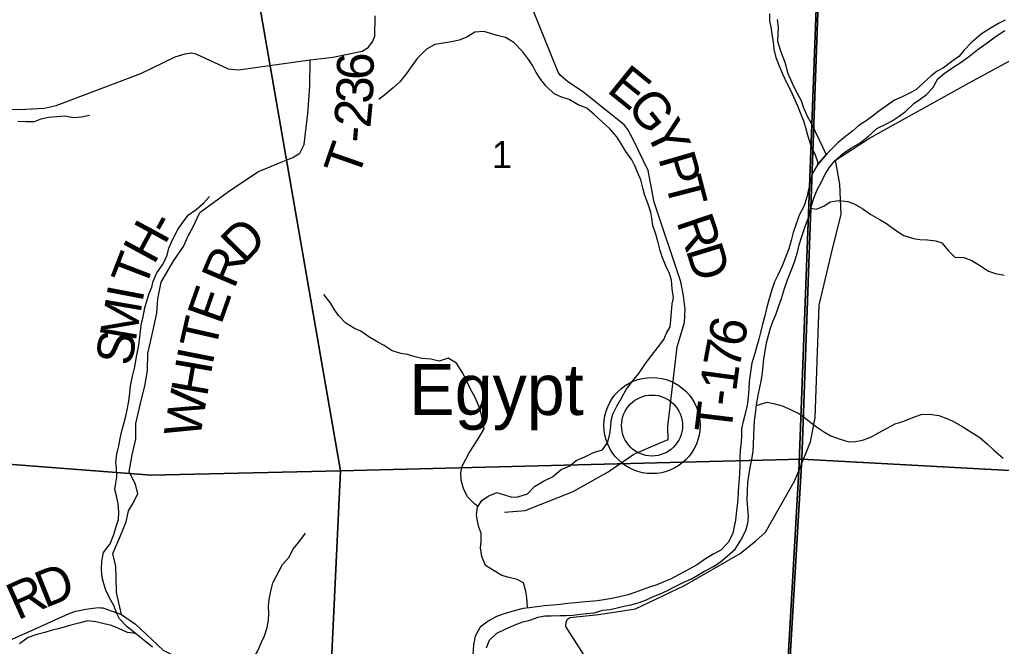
# Model space of a CAD drawing. Extents: x 1624196 to 2029251, y 146837 to 440034.
# Drawn here: x 1877570 to 1885588, y 305803 to 310920 of the extents above; entities that cross this region are included whole.
import ezdxf

# ---------------------------------------------------------------- set-up
doc = ezdxf.new("R2010")
doc.units = 0
for name, color, linetype in [('GM_X_County_Road', 7, 'Continuous'), ('GM_X_Major_River', 7, 'Continuous'), ('GM_X_Minor_River', 7, 'Continuous'), ('GM_X_Section', 7, 'Continuous'), ('GM_X_Section_Text', 7, 'Continuous'), ('GM_X_Township', 7, 'Continuous'), ('GM_X_Township_Road', 7, 'Continuous'), ('GM_X_Township_Road_Text', 7, 'Continuous'), ('GM_X_Township_ROW', 7, 'Continuous'), ('GM_X_Unincorporated', 7, 'Continuous'), ('GM_X_Unincorporated_Location', 7, 'Continuous'), ('GM_X_Unincorporated_Text', 7, 'Continuous')]:
    doc.layers.add(name, color=color, linetype=linetype)

msp = doc.modelspace()

# ---------------------------------------------------------------- linework, layer by layer
at = {"layer": 'GM_X_County_Road'}
for points in [[(1883901.7, 307160.2), (1883933, 307236.9), (1884029.6, 307473.7), (1884066.3, 307669.8), (1884100.5, 308590.2), (1884211.1, 309060.2), (1884280.8, 309328.1), (1884268.1, 309577), (1884234.6, 309772.1), (1884511.8, 309953), (1885326.3, 310403.7), (1886067.9, 310807.3), (1886283.4, 310874.6)], [(1882698.4, 304817), (1882612.6, 305004.7), (1882237.9, 305641.5), (1882031.5, 305965.2), (1882033.9, 306000.3), (1882043.3, 306025.5), (1882064.6, 306039), (1882301.6, 306062), (1882599.1, 306108.2), (1883000.9, 306299.6), (1883455.7, 306562.4), (1883584.1, 306663.5), (1883660.7, 306736.3), (1883901, 307158.4), (1883901.7, 307160.2)]]:
    msp.add_lwpolyline(points, dxfattribs=at)
at = {"layer": 'GM_X_Major_River'}
msp.add_line((1884164.9, 309828.8), (1884086.5, 309733.7), dxfattribs=at)
for points in [[(1885620.1, 310916), (1885565.8, 310888.3), (1885491.5, 310844.8), (1885423.1, 310801.3), (1885348.6, 310735.8), (1885284.1, 310672.1), (1885239.7, 310620.4), (1885183.3, 310578.8), (1885116.9, 310527.2), (1885064.7, 310499.5), (1885014.4, 310461.8), (1884955.9, 310406.2), (1884889.5, 310346.6), (1884839.2, 310319), (1884772.9, 310287.4), (1884716.7, 310261.8), (1884650.3, 310216.2), (1884585.9, 310170.6), (1884535.6, 310131), (1884485.3, 310093.3), (1884425, 310055.7), (1884374.7, 310012), (1884302.2, 309956.4), (1884251.9, 309914.8), (1884164.9, 309828.8)], [(1883575.9, 307666.7), (1883582.3, 307722.7), (1883588.6, 307774.7), (1883601.2, 307852.7), (1883628.1, 307982.7), (1883636.5, 308038.7), (1883642.8, 308090.7), (1883649.2, 308150.8), (1883661.8, 308230.8), (1883670.2, 308282.8), (1883686.6, 308340.8), (1883700.9, 308392.7), (1883721.4, 308454.7), (1883747.8, 308518.6), (1883768.2, 308574.5), (1883792.7, 308644.4), (1883817.3, 308724.3), (1883841.8, 308796.2), (1883894.8, 308936), (1883919.4, 309010), (1883935.9, 309082), (1883960.4, 309157.9), (1883986.9, 309231.8), (1884009.4, 309295.7), (1884027.9, 309359.6), (1884040.2, 309411.6), (1884056.6, 309463.6), (1884085.1, 309531.5), (1884113.5, 309585.3), (1884148, 309659.2), (1884186.5, 309719), (1884230.9, 309770.7), (1884299.3, 309830.3), (1884357.7, 309871.9), (1884434, 309913.4), (1884504.5, 309969), (1884571, 310030.5), (1884645.3, 310068), (1884697.5, 310093.7), (1884753.9, 310131.3), (1884806.2, 310171), (1884874.7, 310234.6), (1884925, 310270.3), (1884977.3, 310309.9), (1885029.7, 310363.6), (1885068.3, 310437.4), (1885122.6, 310481.1), (1885191, 310528.6), (1885259.4, 310574.2), (1885331.8, 310625.7), (1885398.2, 310679.3), (1885472.7, 310730.8), (1885539.1, 310780.4), (1885615.5, 310831.9)], [(1884086.5, 309733.7), (1884041.9, 309662), (1884025.4, 309588), (1884013, 309534), (1884000.6, 309470), (1883974, 309394.1), (1883939.6, 309330.3), (1883913, 309254.3), (1883888.5, 309182.4), (1883872, 309116.5), (1883851.6, 309048.5), (1883829.1, 308986.6), (1883798.6, 308910.7), (1883764, 308838.9), (1883735.6, 308779), (1883713.1, 308713.1), (1883686.5, 308621.1), (1883670.1, 308563.2), (1883655.6, 308501.2), (1883637.1, 308433.3), (1883620.7, 308365.3), (1883608.3, 308311.3), (1883591.9, 308253.3), (1883573.4, 308193.4), (1883550.9, 308117.5), (1883540.4, 308041.4), (1883527.9, 307965.4), (1883525.4, 307903.3), (1883521, 307835.3), (1883512.5, 307773.3), (1883491.9, 307691.3), (1883479.6, 307639.3), (1883467.2, 307579.3), (1883464.8, 307525.3), (1883462.4, 307467.2), (1883456, 307405.2), (1883451.5, 307345.1), (1883451.1, 307277), (1883446.3, 307168.9), (1883442, 307114.9), (1883439.6, 307062.8), (1883435.2, 307006.8), (1883430.8, 306952.8), (1883422.4, 306884.7), (1883416, 306832.7), (1883405.7, 306780.7), (1883395.3, 306726.7), (1883360.7, 306652.9), (1883298.2, 306589.2), (1883240, 306557.6), (1883171.6, 306518.1), (1883105.3, 306472.5), (1883038.9, 306432.9), (1882956.5, 306389.5), (1882886.2, 306352), (1882832, 306330.3), (1882773.8, 306306.7), (1882713.6, 306287.1), (1882653.4, 306263.5), (1882595.2, 306242), (1882537, 306224.4), (1882468.8, 306208.8), (1882406.6, 306193.3), (1882342.5, 306181.7), (1882288.4, 306176.1), (1882224.3, 306170.6), (1882162.2, 306165), (1882110.1, 306159.4), (1882046, 306151.9), (1881983.9, 306146.3), (1881923.8, 306138.8), (1881855.7, 306133.2), (1881735.4, 306118.1), (1881681.3, 306112.5), (1881609.1, 306093), (1881534.9, 306071.5), (1881464.7, 306046), (1881396.4, 306008.5), (1881331.9, 305958.9), (1881289.4, 305887.1), (1881276.9, 305815.1), (1881272.4, 305735)], [(1881382.9, 305792.2), (1881407.3, 305854.2), (1881467.8, 305909.8), (1881542.1, 305947.3), (1881622.4, 305980.8), (1881678.6, 306002.4), (1881736.8, 306018), (1881805, 306041.5), (1881859.1, 306051.1), (1881911.2, 306052.7), (1881983.3, 306054.2), (1882033.3, 306055.8), (1882087.4, 306057.4), (1882147.5, 306067), (1882199.6, 306072.6), (1882263.7, 306078.2), (1882331.9, 306097.7), (1882392, 306105.3), (1882450.2, 306116.8), (1882504.3, 306130.5), (1882562.4, 306142), (1882622.6, 306157.6), (1882688.9, 306183.2), (1882739.1, 306206.8), (1882795.3, 306230.5), (1882861.6, 306260), (1882917.8, 306289.6), (1882996.1, 306327.1), (1883058.4, 306354.7), (1883108.7, 306384.4), (1883162.9, 306416), (1883243.3, 306457.5), (1883297.6, 306497.1), (1883348, 306540.8), (1883414.4, 306596.4), (1883461, 306670.1), (1883501.5, 306750), (1883518, 306807.9), (1883522.3, 306862), (1883518.8, 306932.1), (1883513.2, 306996.2), (1883518.2, 307140.4), (1883524.6, 307194.4), (1883537.1, 307264.4), (1883551.5, 307330.4), (1883562, 307394.4), (1883566.8, 307518.5), (1883569.4, 307602.6), (1883575.9, 307666.7)]]:
    msp.add_lwpolyline(points, dxfattribs=at)
at = {"layer": 'GM_X_Minor_River'}
msp.add_line((1884086.5, 309733.7), (1884164.9, 309828.8), dxfattribs=at)
for points in [[(1883693.2, 310968.4), (1883695, 310910.2), (1883706.8, 310860.1), (1883714.6, 310805.9), (1883724.3, 310735.6), (1883730, 310679.5), (1883745.7, 310611.2), (1883773.5, 310542.9), (1883801.2, 310476.6), (1883835, 310402.3), (1883868.7, 310338), (1883900.4, 310265.6)], [(1883757.1, 310922), (1883764.9, 310855.8), (1883762.6, 310799.6), (1883760.4, 310743.5), (1883782.1, 310675.2), (1883799.9, 310623), (1883819.7, 310572.8)], [(1881718.4, 306116.3), (1881718.8, 306124.8), (1881711.1, 306199.1), (1881703.3, 306253.2), (1881685.6, 306321.5), (1881633.6, 306349.8), (1881557.6, 306368.2), (1881507.6, 306382.5), (1881445.7, 306420.8), (1881375.8, 306463.3), (1881346, 306537.6), (1881334.3, 306607.8), (1881338.6, 306658), (1881338.9, 306726.1), (1881321.1, 306776.3), (1881309.3, 306826.5), (1881301.5, 306876.7), (1881309.8, 306940.8), (1881346.1, 306994.8), (1881396.3, 307030.6), (1881468.5, 307058.4), (1881538.5, 307038), (1881588.6, 307021.8), (1881638.6, 307023.5), (1881716.9, 307049.2), (1881775.2, 307109.1), (1881849.5, 307150.9), (1881921.8, 307188.7), (1881994.2, 307246.5), (1882064.4, 307278.3), (1882116.7, 307320.1), (1882184.9, 307351.9), (1882257.2, 307385.7), (1882329.4, 307407.4), (1882373.7, 307471.3), (1882390.1, 307537.5), (1882398.3, 307597.6), (1882402.6, 307647.7), (1882414.8, 307697.8), (1882447.1, 307763.8), (1882487.5, 307835.8), (1882523.9, 307899.8), (1882576.2, 307967.7), (1882626.6, 308031.6), (1882677, 308105.6), (1882729.4, 308177.6), (1882779.8, 308239.5), (1882832.1, 308307.4), (1882854.4, 308359.5), (1882882.7, 308411.5), (1882888.9, 308467.6), (1882893.2, 308535.8), (1882899.5, 308599.9), (1882909.8, 308650), (1882900.1, 308722.2), (1882894.4, 308794.4), (1882878.6, 308846.6), (1882846.8, 308908.9), (1882817.1, 308983.2), (1882801.3, 309035.5), (1882785.6, 309101.7), (1882765.9, 309170), (1882742.1, 309238.2), (1882732.4, 309298.5), (1882726.6, 309348.6), (1882704.8, 309412.9), (1882675.1, 309485.2), (1882663.3, 309537.4), (1882643.6, 309611.7), (1882615.9, 309676), (1882594.1, 309726.2), (1882570.3, 309776.4), (1882520.5, 309844.8), (1882488.7, 309899.1), (1882448.9, 309963.5), (1882389.1, 310027.9), (1882327.3, 310086.3), (1882263.4, 310144.8), (1882201.6, 310197.2), (1882131.6, 310225.6), (1882057.7, 310268), (1881989.7, 310290.4), (1881935.7, 310314.7), (1881867.9, 310381.2), (1881826, 310431.5), (1881788.2, 310489.8), (1881762.4, 310542.1), (1881728.6, 310592.4), (1881678.8, 310658.8), (1881605, 310733.3), (1881539.1, 310775.7), (1881469.1, 310790), (1881419.1, 310806.3), (1881361.1, 310824.6), (1881288.9, 310816.9), (1881222.7, 310777.1), (1881158.5, 310753.4), (1881096.3, 310739.6), (1881012.1, 310725.9), (1880962, 310716.1), (1880893.7, 310678.3)], [(1880893.7, 310678.3), (1880815.3, 310602.5), (1880768.9, 310534.5), (1880730.6, 310480.6), (1880672.2, 310410.7), (1880619.9, 310364.8), (1880553.6, 310306.9), (1880503.3, 310269)], [(1883819.7, 310572.8), (1883845.3, 310480.4), (1883879, 310402.1), (1883916.7, 310323.7), (1883952.5, 310259.4), (1883968.3, 310209.2), (1884000, 310136.8), (1884037.8, 310068.5), (1884067.6, 310008.2), (1884099.3, 309937.9), (1884127.1, 309881.6), (1884150.7, 309828.1), (1884164.9, 309828.8)], [(1883900.4, 310265.6), (1883924.3, 310215.4), (1883971.8, 310094.9), (1883987.6, 310040.6), (1884003.4, 309988.4), (1884019.2, 309934.2), (1884035, 309884), (1884066.7, 309815.7), (1884089.9, 309754.4), (1884086.5, 309733.7)], [(1877554.1, 310091.9), (1877620.2, 310087.6), (1877692.3, 310089.2), (1877746.5, 310111), (1877806.6, 310124.8), (1877872.8, 310130.5), (1877938.9, 310134.2), (1878008.9, 310121.9), (1878075.1, 310125.6), (1878141.2, 310139.3)], [(1878529.2, 308194.6), (1878543.5, 308262.7), (1878564.3, 308443.1), (1878578.6, 308495.1), (1878592.9, 308567.3), (1878611.2, 308633.3), (1878627.5, 308683.4), (1878649.7, 308735.4), (1878660, 308785.5), (1878690.3, 308853.6), (1878742.7, 308925.5), (1878775.1, 308997.5), (1878789.4, 309053.6), (1878819.7, 309127.7), (1878862.2, 309205.7), (1878898.4, 309257.7), (1878948.8, 309325.6), (1879011.1, 309369.4), (1879071.4, 309421.3), (1879121.7, 309477.2)], [(1884033.1, 309381.7), (1884074.7, 309372.5), (1884139, 309398.3), (1884191.2, 309434.1), (1884257.3, 309443.9), (1884333.4, 309435.5), (1884387.4, 309417.2), (1884457.3, 309374.8), (1884521.2, 309330.3), (1884599.2, 309285.9), (1884651.1, 309255.6), (1884723, 309201.1), (1884792.9, 309156.7), (1884870.9, 309132.2), (1884922.9, 309126), (1884985, 309123.7), (1885053.1, 309115.3), (1885103.1, 309099.1), (1885154.9, 309036.7), (1885208.7, 308982.3), (1885280.8, 308978), (1885346.8, 308953.6), (1885416.7, 308911.1), (1885484.6, 308866.7), (1885540.6, 308846.4), (1885610.7, 308834.1)], [(1881313.5, 306946.3), (1881285.8, 306967), (1881228, 307023.4), (1881196.3, 307091.7), (1881176.5, 307160), (1881172.8, 307218.1), (1881181, 307270.2), (1881213.4, 307330.3), (1881241.6, 307382.3), (1881277.9, 307438.2), (1881324.3, 307512.2), (1881362.7, 307580.2), (1881351, 307656.5), (1881337.3, 307716.7), (1881317.5, 307772.9), (1881289.7, 307835.2), (1881250, 307909.6), (1881216.3, 307981.9), (1881184.5, 308042.2), (1881138.7, 308114.6), (1881070.8, 308155), (1880996.6, 308131.3), (1880928.6, 308147.6), (1880854.5, 308154), (1880800.4, 308166.3), (1880736.4, 308186.6), (1880684.4, 308194.9), (1880612.4, 308217.3), (1880546.5, 308259.7), (1880494.5, 308288), (1880422.6, 308330.4), (1880356.7, 308376.8), (1880304.7, 308399.1), (1880234.8, 308441.5), (1880175, 308504), (1880139.2, 308556.3), (1880105.4, 308610.6), (1880053.6, 308675)], [(1878654.7, 305795.9), (1878584.8, 305854.3), (1878515, 305906.8), (1878445.1, 305965.3), (1878385.3, 306027.7), (1878359.5, 306078), (1878341.7, 306132.2), (1878302, 306204.5), (1878274.2, 306262.8), (1878256.4, 306313), (1878244.6, 306365.2), (1878236.9, 306433.4), (1878241.2, 306499.6), (1878255.5, 306569.7), (1878307.9, 306641.6), (1878338.3, 306715.7), (1878358.6, 306781.8), (1878376.9, 306839.8), (1878379.2, 306898), (1878373.5, 306966.1), (1878359.7, 307032.4), (1878347.9, 307082.6), (1878354.2, 307134.7), (1878364.4, 307184.8), (1878360.7, 307257), (1878355, 307307.1), (1878363.2, 307371.2), (1878379.6, 307441.3), (1878391.9, 307501.4), (1878404.2, 307563.5), (1878422.5, 307631.6), (1878436.7, 307681.7), (1878447, 307733.8), (1878461.3, 307803.9), (1878469.6, 307874), (1878475.9, 307930.2), (1878490.3, 308008.3), (1878510.6, 308086.4), (1878518.9, 308136.5), (1878529.2, 308194.6)], [(1883588.1, 307770.2), (1883621, 307780.5), (1883675.1, 307796.3), (1883727.2, 307786), (1883797.2, 307767.6), (1883867.2, 307737.2), (1883939.1, 307702.8), (1884007, 307650.4), (1884078.9, 307595.9), (1884144.8, 307551.5), (1884196.7, 307521.1), (1884270.7, 307494.7), (1884342.7, 307474.4), (1884396.8, 307476.1), (1884453, 307485.9), (1884521.2, 307511.6), (1884585.4, 307545.4), (1884649.7, 307583.2), (1884720, 307619), (1884792.2, 307642.7), (1884864.4, 307670.5), (1884934.6, 307696.2), (1885000.7, 307699.9), (1885076.8, 307687.5), (1885150.8, 307661.1), (1885202.8, 307636.8), (1885274.7, 307594.4), (1885346.6, 307549.9), (1885412.5, 307507.5), (1885476.4, 307453.1), (1885528.2, 307404.7), (1885602.1, 307340.2)], [(1879262.9, 305407.1), (1879296.1, 305446.1), (1879358.5, 305504), (1879400.9, 305580), (1879451.2, 305641.9), (1879485.6, 305713.9), (1879515.9, 305767.9), (1879544.2, 305838), (1879570.5, 305890), (1879590.8, 305956.1), (1879601.1, 306018.2), (1879605.3, 306070.3), (1879603.6, 306132.5), (1879607.9, 306184.6), (1879622.2, 306252.7), (1879636.5, 306322.8), (1879717.3, 306470.8), (1879771.6, 306530.7), (1879800, 306594.8), (1879860.4, 306666.7), (1879904.7, 306728.6)], [(1878514.9, 305906.8), (1878450.9, 305915.1), (1878385, 305947.5), (1878319, 305973.9), (1878258.9, 305988.2), (1878190.9, 306002.5), (1878122.8, 306010.8), (1878052.7, 305993.1), (1877986.5, 305975.4), (1877896.2, 305949.7), (1877828, 305932), (1877775.9, 305916.2), (1877709.7, 305900.4), (1877639.5, 305874.7), (1877569.2, 305824.9)]]:
    msp.add_lwpolyline(points, dxfattribs=at)
at = {"layer": 'GM_X_Section'}
for points in [[(1873780.6, 312727.5), (1879048.5, 312581.6), (1879264.5, 312564.9), (1880190.4, 307237.3), (1878644.1, 307200.5), (1874682.9, 307506.1)], [(1879264.5, 312564.9), (1884140.4, 312424.2), (1883959, 307330.4), (1880190.4, 307237.3)], [(1884140.4, 312424.2), (1889143.2, 311935.2), (1888806.6, 307067.9), (1883959, 307330.4)], [(1874682.9, 307506.1), (1878644.1, 307200.5), (1880190.4, 307237.3), (1879931.8, 301783.7), (1874428.2, 302038.5)], [(1880190.4, 307237.3), (1883959, 307330.4), (1883644.9, 302029), (1883619.5, 301605.1), (1879931.8, 301783.7)], [(1883959, 307330.4), (1888806.6, 307067.9), (1888473.4, 304384.8), (1888360.8, 301856.9), (1883644.9, 302029)]]:
    msp.add_lwpolyline(points, close=True, dxfattribs=at)
at = {"layer": 'GM_X_Township'}
for points in [[(1877517.3, 314686.7), (1877682.8, 314447.1), (1877974.3, 314205), (1878241.1, 313967.8), (1878409.1, 313834.4), (1878522.8, 313804.7), (1878680.9, 313893.7), (1878908.2, 314086.4), (1879052.2, 314326.7), (1879019.1, 312549.6), (1881873.7, 312479.7), (1882571.9, 312454.7), (1884126.8, 312393.9), (1883936.7, 307302), (1883933, 307236.9), (1883819.3, 305233.5), (1883635.2, 301988.4), (1883600.5, 301555.6), (1883426.6, 298678.8), (1883296.8, 296531)], [(1883296.8, 296531), (1883426.6, 298678.8), (1883600.5, 301555.6), (1883635.2, 301988.4), (1883819.3, 305233.5), (1883933, 307236.9), (1883936.7, 307302), (1884126.8, 312393.9), (1884519.8, 312375), (1886144.3, 312225.8), (1887460.7, 312094.9), (1889130.4, 311891.5), (1889746.2, 311873.4), (1892035, 311670.6), (1893092.2, 311576.9), (1894251.9, 311474.1), (1895507.9, 311379), (1897304.4, 311233.1), (1901800, 310959.2)]]:
    msp.add_lwpolyline(points, dxfattribs=at)
at = {"layer": 'GM_X_Township_Road'}
for points in [[(1882802.5, 307463.7), (1882866.9, 307491.2), (1882863.5, 307597.3), (1882941.1, 308249.6), (1882999.2, 308448.2), (1883006.6, 308556.7), (1882993, 308665), (1882971.1, 308780.6), (1882753.7, 309431.3), (1882702.4, 309689.6), (1882580.3, 309940.5), (1882536.3, 310023.4), (1882506.9, 310061.8), (1882176.8, 310325.6), (1882045.8, 310414.1), (1881984.9, 310466.5), (1881969, 310492.7), (1881760.5, 311004.3), (1881683.8, 311089), (1881624.3, 311154.8), (1881520.9, 311380.1)], [(1877469.4, 310187.3), (1877621.2, 310188.1), (1877770.7, 310197.1), (1877869, 310218.2), (1878558.6, 310480), (1878841.3, 310616.8), (1878921.2, 310641.2), (1878971, 310650.3), (1879010.1, 310640.7), (1879273.3, 310518.9), (1879356, 310509.9), (1879941.7, 310591.7), (1880127.1, 310614.1), (1880368.5, 310663.1), (1880415.9, 310693.5), (1880452.1, 310738.8), (1880470.5, 310786.2), (1880474.7, 310950.6)], [(1878401.5, 306062.3), (1878361.3, 306241.7), (1878356.9, 306366.1), (1878354.1, 306454.2), (1878331.4, 306560.8), (1878391.3, 306700.3), (1878440.8, 306819.9), (1878460, 306909.8), (1878492.7, 306963.5), (1878533.8, 307049.1), (1878516.8, 307127.5), (1878464.1, 307228.4), (1878487.9, 307366.3), (1878517.6, 307496.2), (1878519.2, 307622.4), (1878557.4, 307786.3), (1878595.4, 307940.1), (1878612.9, 308058.1), (1878616.6, 308194.3), (1878657, 308374.1), (1878690.9, 308524), (1878698.4, 308640.1), (1878726.2, 308778), (1878828.5, 308953.1), (1878908, 309068.2), (1878945.1, 309153.9), (1878988.1, 309227.5), (1879041.6, 309347), (1879275.8, 309518.3), (1879515.9, 309677.4), (1879704.9, 309757.1), (1879801.4, 309795.9), (1879857.8, 309829.2), (1879892.7, 309900.9), (1879924, 310153), (1879940.9, 310375.2), (1879941.7, 310591.7)], [(1877409.5, 305818.8), (1877714.2, 305955.3), (1877974.5, 306072.3), (1878029.7, 306090), (1878111.2, 306105.9), (1878210.9, 306119.4), (1878231.3, 306118.9), (1878249.4, 306117.2), (1878401.5, 306062.3), (1878515, 305985), (1878742.9, 305773.4), (1879020, 305635.3), (1879258.6, 305477.8), (1879399.3, 305345.5), (1879566.9, 305126.7), (1879702.2, 304890.2), (1879812.8, 304760.4), (1880066.9, 304492.9), (1880089.7, 304463.9), (1880110.6, 304424)]]:
    msp.add_lwpolyline(points, dxfattribs=at)
at = {"layer": 'GM_X_Township_ROW'}
msp.add_lwpolyline([(1881529.4, 306898.1), (1881699.7, 306912.9), (1882089.7, 307068.1), (1882375.7, 307228.6), (1882587.6, 307372.1), (1882802.5, 307463.7)], dxfattribs=at)
at = {"layer": 'GM_X_Unincorporated'}
for radius in [392.8, 249]:
    msp.add_circle((1882735, 307606.2), radius, dxfattribs=at)
at = {"layer": 'GM_X_Unincorporated_Location'}
msp.add_line((1882735, 307606.2), (1882735, 307606.2), dxfattribs=at)

# ---------------------------------------------------------------- texts
at = {"layer": 'GM_X_Section_Text'}
msp.add_text('1', height=221, rotation=0.00001, dxfattribs=at).set_placement((1881426.5, 309707.9))
at = {"layer": 'GM_X_Township_Road_Text'}
for s, rotation, p in [('6', 89.69424, (1880461.2, 310428.4)), ('E', 321.0236, (1882356.1, 310336.5)), ('3', 87.32113, (1880452.2, 310230.2)), ('2', 84.51205, (1880433.4, 310030.3)), ('G', 308.876, (1882518.7, 310207.2)), ('Y', 295.44252, (1882674.5, 310017.4)), ('-', 85.21104, (1880423.2, 309908.5)), ('T', 70.73017, (1880332, 309616)), ('P', 286.25869, (1882783.4, 309790.9)), ('T', 284.52893, (1882839.4, 309598.9)), ('-', 61.1721, (1878792.8, 309143.2)), ('R', 288.62565, (1882931.5, 309271.6)), ('H', 61.49594, (1878667, 308911.6)), ('D', 45.58215, (1879401.5, 308917.5)), ('R', 67.08379, (1879322, 308715.2)), ('D', 287.05131, (1883009.6, 309040.1)), ('T', 68.92279, (1878590.6, 308711.6)), ('I', 79.18758, (1878571.4, 308604.2)), ('E', 70.59871, (1879215.2, 308422.1)), ('M', 80.21427, (1878516.3, 308284.7)), ('T', 77.22156, (1879168.1, 308212.1)), ('6', 77.85217, (1883479.7, 308235.7)), ('S', 80.32754, (1878482.4, 308085.4)), ('7', 79.31161, (1883445.8, 308056.1)), ('I', 78.92429, (1879144.9, 308093.5)), ('H', 80.0454, (1879099.6, 307835)), ('1', 82.38506, (1883422, 307877.1)), ('W', 80.46899, (1879042.1, 307492.8)), ('-', 82.95727, (1883407, 307755.6)), ('T', 83.09611, (1883380.1, 307533.1)), ('D', 21.74053, (1877774.6, 306112.9)), ('R', 24.06473, (1877552.6, 306013.6))]:
    msp.add_text(s, height=300, rotation=rotation, dxfattribs=at).set_placement(p)
at = {"layer": 'GM_X_Unincorporated_Text'}
msp.add_text('Egypt', height=417, rotation=0.00001, dxfattribs=at).set_placement((1880751.1, 307692.1))

doc.saveas('drawing.dxf')
